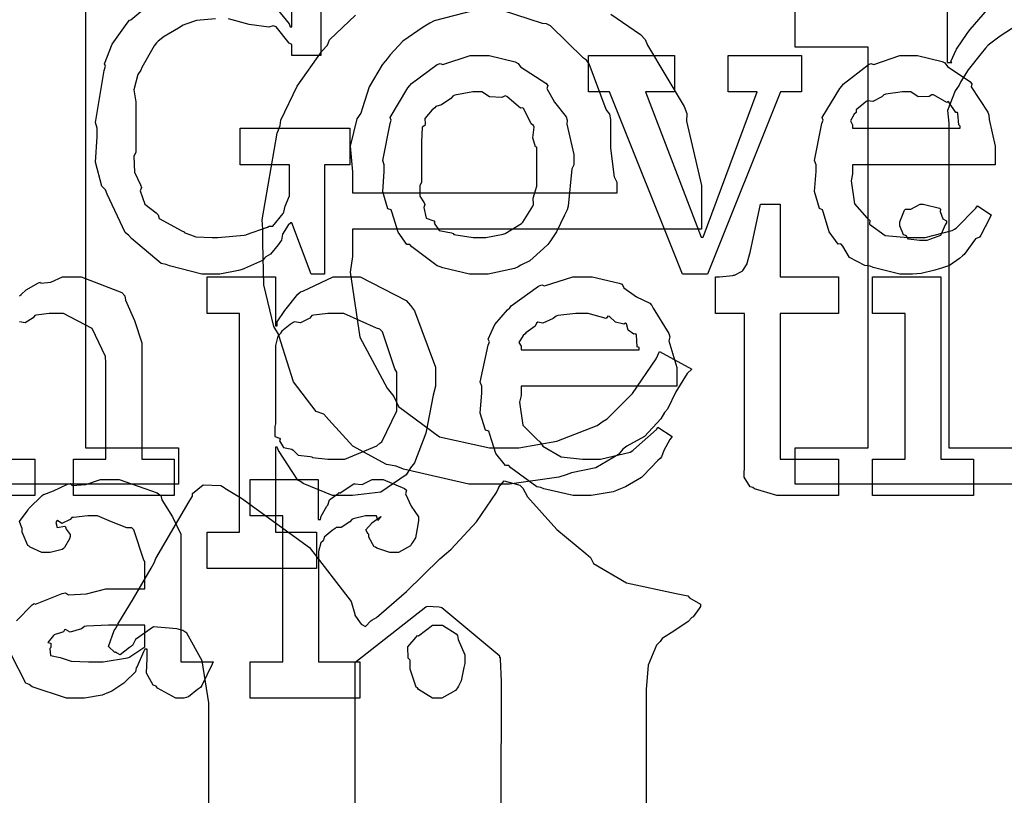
# Model space of a CAD drawing. Extents: x 0 to 8.5, y 0 to 11.
# Tile 340 of 379: x 5.792 to 6.167, y 8.67 to 8.966. Entities that reach past the tile are written whole.
import ezdxf

# ---------------------------------------------------------------- set-up
doc = ezdxf.new("R2010")
doc.units = 0
doc.layers.get('0').update_dxf_attribs({"linetype": 'CONTINUOUS'})

msp = doc.modelspace()

# ---------------------------------------------------------------- linework, layer by layer
at = {"color": 0}
for points in [[(6.18115, 8.7889), (6.0874, 8.7889), (6.0874, 8.80279), (6.0874, 8.80279), (6.11518, 8.80279), (6.11518, 8.95557), (6.0874, 8.95557), (6.0874, 8.96946), (6.14535, 8.98335), (6.14535, 8.94971), (6.14708, 8.94971), (6.14675, 8.95008), (6.14887, 8.95475), (6.15294, 8.96067), (6.1536, 8.96164), (6.15414, 8.96218), (6.16238, 8.97174), (6.16336, 8.9725), (6.16336, 8.9731), (6.16818, 8.97657)], [(5.90674, 8.98014), (5.90674, 8.95236), (5.89567, 8.95236), (5.89567, 8.95649), (5.89464, 8.95697), (5.88971, 8.96326), (5.88851, 8.96365), (5.88688, 8.96317), (5.87939, 8.96419), (5.87158, 8.96625)], [(5.88721, 8.97358), (5.89469, 8.96442), (5.89501, 8.96322), (5.89567, 8.96322), (5.89567, 8.98014)], [(5.86654, 8.96625), (5.85932, 8.96565), (5.85525, 8.96431), (5.85422, 8.96386), (5.85243, 8.96272), (5.847, 8.95958), (5.84467, 8.95785), (5.84403, 8.95714), (5.84315, 8.95606), (5.83849, 8.94775), (5.83817, 8.94672), (5.83703, 8.94515), (5.83539, 8.93924), (5.83621, 8.93463), (5.83621, 8.93306), (5.83621, 8.91547), (5.8355, 8.91385), (5.83567, 8.90782), (5.838, 8.90306), (5.83838, 8.90201), (5.83789, 8.90076), (5.83968, 8.89572), (5.84397, 8.89236), (5.84467, 8.8916), (5.84511, 8.89019), (5.85368, 8.88553), (5.85465, 8.8851), (5.8546, 8.88488), (5.8591, 8.88319), (5.86535, 8.88292), (5.86746, 8.88292), (5.86746, 8.88292), (5.87744, 8.88385), (5.87831, 8.884), (5.87836, 8.88411), (5.88633, 8.88693), (5.88699, 8.88726), (5.8884, 8.88726), (5.89231, 8.89214), (5.89264, 8.89268), (5.89264, 8.89268), (5.89307, 8.89497), (5.89481, 8.89882), (5.89481, 8.90007), (5.89481, 8.91069), (5.87592, 8.91069), (5.87592, 8.92458), (5.91781, 8.92458), (5.91781, 8.91069), (5.90804, 8.91069), (5.90804, 8.86903), (5.90306, 8.86903), (5.89567, 8.88857), (5.89524, 8.88857), (5.89426, 8.88769), (5.89208, 8.88422), (5.89171, 8.88194), (5.89133, 8.8814), (5.89046, 8.88015), (5.88758, 8.87657), (5.88579, 8.87554), (5.88525, 8.87511), (5.8845, 8.87418), (5.87761, 8.8711), (5.87679, 8.87076), (5.87538, 8.87033), (5.86828, 8.86903), (5.86594, 8.86903), (5.86594, 8.86903), (5.86139, 8.86903), (5.84907, 8.87213), (5.84771, 8.87272), (5.84581, 8.8731), (5.83458, 8.8826), (5.83361, 8.88379), (5.83214, 8.88493), (5.82525, 8.89947), (5.82471, 8.90115), (5.82324, 8.90256), (5.82086, 8.91168), (5.82146, 8.92139), (5.82146, 8.92458), (5.82081, 8.92686), (5.82417, 8.94656), (5.82471, 8.94824), (5.82433, 8.94917), (5.82721, 8.95665), (5.83285, 8.96463), (5.83382, 8.96582), (5.83431, 8.96593), (5.83968, 8.97038)], [(5.81706, 8.96946), (5.81706, 8.80279), (5.85243, 8.80279), (5.85243, 8.7889), (5.75868, 8.7889)], [(6.01725, 8.96804), (6.02854, 8.96039), (6.03028, 8.95839), (6.03119, 8.95622), (6.04519, 8.93294), (6.04611, 8.93018), (6.04606, 8.92731), (6.05176, 8.90278), (6.05176, 8.89458), (6.05176, 8.88613), (5.91872, 8.88613), (5.91872, 8.87571), (5.91792, 8.86979), (5.9215, 8.845), (5.93192, 8.82557), (5.93457, 8.82232), (5.93631, 8.81862), (5.95188, 8.80697), (5.97092, 8.80279), (5.97732, 8.80279), (5.9821, 8.80279), (5.99658, 8.80533), (6.01193, 8.81131), (6.01421, 8.81299), (6.01585, 8.81386), (6.02544, 8.82346), (6.0344, 8.83675), (6.03569, 8.83946), (6.04807, 8.83274), (6.04628, 8.83117), (6.04189, 8.82411), (6.03874, 8.8176), (6.03765, 8.81625), (6.03629, 8.81386), (6.03, 8.80718), (6.02333, 8.80339), (6.02181, 8.80236), (6.02013, 8.80024), (6.0115, 8.79519), (6.00217, 8.79324), (6.00011, 8.79258), (5.9974, 8.79167), (5.97857, 8.7889), (5.97233, 8.7889), (5.97233, 8.7889), (5.96311, 8.7889), (5.93815, 8.79471), (5.93544, 8.79585), (5.93169, 8.7965), (5.91883, 8.8035), (5.90972, 8.81353), (5.90788, 8.8156), (5.90494, 8.81663), (5.89632, 8.82796), (5.8915, 8.84321), (5.89051, 8.84619), (5.88878, 8.84907), (5.88499, 8.86496), (5.88465, 8.88086), (5.88465, 8.88613), (5.88439, 8.88976), (5.89008, 8.92269), (5.89117, 8.92563), (5.89144, 8.92763), (5.89768, 8.94069), (5.90722, 8.9541), (5.90918, 8.95622), (5.90994, 8.95833), (5.91997, 8.96767)], [(5.96517, 8.96946), (5.94987, 8.9655), (5.94824, 8.96468), (5.94569, 8.96317), (5.93799, 8.95774), (5.93306, 8.95253), (5.93197, 8.95101), (5.93012, 8.94879), (5.92507, 8.94037), (5.92253, 8.9324), (5.92199, 8.93039), (5.92036, 8.92822), (5.91792, 8.91781), (5.91872, 8.90804), (5.91872, 8.90479), (5.91872, 8.90001), (5.91872, 8.90001), (6.01964, 8.90001), (6.01964, 8.90392), (6.01856, 8.90597), (6.01725, 8.91699), (6.01725, 8.928), (6.01682, 8.92996), (6.01546, 8.93181), (6.0089, 8.94917), (6.00792, 8.95057), (6.00683, 8.95133), (5.99425, 8.96365), (5.99274, 8.96446), (5.99121, 8.96457), (5.97592, 8.96946)], [(6.17199, 8.96386), (6.16553, 8.95964), (6.16092, 8.95622), (6.15989, 8.95514), (6.15826, 8.95307), (6.15332, 8.94689), (6.15056, 8.94239), (6.1499, 8.94103), (6.14844, 8.93886), (6.14551, 8.93138), (6.146, 8.9266), (6.146, 8.92497), (6.146, 8.80279), (6.18115, 8.80279)], [(5.79194, 8.86074), (5.79249, 8.86122), (5.79249, 8.86122), (5.79449, 8.86307), (5.79915, 8.86572), (5.79986, 8.866), (5.80003, 8.86561), (5.80388, 8.866), (5.80832, 8.86794), (5.80985, 8.86794), (5.81538, 8.86794), (5.83089, 8.86199), (5.83197, 8.86079), (5.83231, 8.8591), (5.83572, 8.85129), (5.83849, 8.84283), (5.83849, 8.83996), (5.83849, 8.7985), (5.85086, 8.7985), (5.85086, 8.78461), (5.81244, 8.78461), (5.81244, 8.7985), (5.82482, 8.7985), (5.82482, 8.83518), (5.82465, 8.83763), (5.81961, 8.84825), (5.80871, 8.85406), (5.80507, 8.85406), (5.80322, 8.85406), (5.79829, 8.85335), (5.79769, 8.85319), (5.7971, 8.85232), (5.794, 8.85047), (5.79183, 8.85086)], [(5.78532, 8.7985), (5.79769, 8.7985), (5.79769, 8.78461), (5.75928, 8.78461)], [(5.79069, 8.73682), (5.79676, 8.743), (5.79753, 8.74343), (5.79801, 8.74322), (5.80821, 8.74735), (5.80946, 8.74756), (5.8106, 8.74681), (5.81743, 8.74718), (5.82476, 8.74908), (5.82726, 8.74908), (5.83963, 8.74908), (5.83963, 8.7595), (5.83931, 8.76004), (5.83544, 8.7716), (5.83464, 8.77229), (5.83279, 8.77229), (5.82699, 8.77458), (5.82161, 8.77686), (5.81988, 8.77686), (5.81787, 8.77686), (5.81244, 8.77632), (5.81185, 8.77621), (5.81119, 8.77544), (5.80806, 8.77403), (5.80632, 8.77507), (5.80599, 8.7749), (5.80599, 8.77468), (5.80572, 8.77436), (5.80626, 8.7724), (5.80914, 8.77294), (5.80946, 8.77274), (5.80963, 8.77181), (5.81119, 8.76975), (5.81119, 8.76904), (5.81093, 8.76807), (5.80903, 8.76481), (5.8086, 8.76449), (5.80817, 8.76411), (5.8036, 8.76297), (5.80208, 8.76297), (5.80046, 8.76297), (5.79601, 8.76497), (5.79557, 8.76535), (5.79503, 8.76557), (5.79297, 8.77061), (5.79297, 8.77229), (5.79281, 8.77229), (5.79194, 8.77474), (5.79476, 8.77869), (5.79514, 8.77924), (5.79542, 8.77963), (5.80057, 8.78467), (5.80122, 8.7851), (5.80122, 8.78504), (5.8049, 8.7864), (5.81022, 8.78901), (5.81119, 8.78922), (5.8119, 8.78847), (5.81711, 8.78885), (5.82275, 8.79075), (5.82465, 8.79075), (5.82992, 8.79075), (5.8444, 8.78569), (5.84571, 8.78467), (5.84614, 8.78304), (5.85015, 8.77653), (5.85331, 8.76997), (5.85331, 8.76774), (5.85331, 8.72131), (5.86567, 8.72131), (5.86524, 8.72038), (5.86139, 8.71224), (5.86089, 8.71153), (5.85969, 8.71072), (5.85628, 8.70796), (5.85449, 8.70742), (5.85394, 8.70742), (5.85146, 8.70742), (5.84451, 8.71121), (5.84397, 8.71197), (5.84278, 8.71235), (5.84033, 8.71696), (5.8405, 8.72265), (5.8405, 8.72456), (5.8405, 8.72607), (5.83963, 8.72607), (5.83908, 8.7251), (5.83669, 8.71951), (5.83637, 8.71892), (5.83604, 8.71744), (5.83208, 8.71349), (5.8316, 8.71306), (5.83046, 8.71235), (5.82704, 8.71013), (5.82493, 8.70921), (5.82422, 8.70893), (5.82335, 8.70856), (5.81668, 8.70742), (5.81446, 8.70742), (5.81446, 8.70742), (5.80974, 8.70742), (5.79671, 8.71175), (5.79557, 8.71263), (5.79432, 8.71311), (5.78885, 8.72385)], [(5.86404, 8.61231), (5.86404, 8.70019), (5.86404, 8.70557), (5.86149, 8.72157), (5.85568, 8.73221), (5.85406, 8.73318), (5.85178, 8.73378), (5.84289, 8.7346), (5.83615, 8.72976), (5.83496, 8.72754), (5.83376, 8.72667), (5.83029, 8.7239), (5.82883, 8.72467), (5.82844, 8.72493), (5.82818, 8.72483), (5.82585, 8.72711), (5.82801, 8.73324), (5.82867, 8.73426), (5.82937, 8.73557), (5.83529, 8.74539), (5.84201, 8.75694), (5.84321, 8.759), (5.84381, 8.76064), (5.8565, 8.78233), (5.85775, 8.7844), (5.85781, 8.78543), (5.86187, 8.78868), (5.86854, 8.78842), (5.8699, 8.78765), (5.87011, 8.78743), (5.87651, 8.78364), (5.9024, 8.76486), (5.91824, 8.74425), (5.9196, 8.73947), (5.91965, 8.73899), (5.92165, 8.73611), (5.92199, 8.736), (5.92204, 8.73563), (5.92378, 8.73469), (5.92578, 8.73687), (5.92611, 8.73708), (5.92785, 8.73813), (5.93929, 8.7481), (5.9521, 8.76047), (5.95454, 8.76269), (5.95638, 8.76417), (5.96599, 8.77458), (5.97364, 8.78581), (5.9745, 8.78765), (5.97444, 8.78771), (5.97651, 8.79021), (5.98253, 8.78863), (5.98361, 8.78743), (5.9854, 8.78412), (5.99658, 8.77165), (6.00765, 8.76258), (6.00944, 8.76096), (6.01064, 8.75868), (6.02317, 8.75142), (6.0421, 8.74724), (6.04656, 8.74642), (6.04715, 8.74567), (6.05132, 8.74317), (6.05132, 8.74229), (6.05078, 8.74154), (6.04861, 8.73839), (6.04807, 8.73817), (6.04665, 8.73665), (6.04118, 8.73296), (6.03678, 8.73014), (6.03592, 8.72906), (6.03461, 8.72765), (6.03136, 8.71994), (6.03071, 8.71067), (6.03071, 8.70757), (6.03071, 8.5956)], [(5.97515, 8.57715), (5.97558, 8.71257), (5.97553, 8.71376), (5.97521, 8.72239), (5.97515, 8.72276), (5.97493, 8.72276), (5.97493, 8.72342), (5.95281, 8.74186), (5.95182, 8.74203), (5.94721, 8.7424), (5.94672, 8.74208), (5.9196, 8.72081), (5.9196, 8.72), (5.9196, 8.71821), (5.9196, 8.71756), (5.9196, 8.61231)]]:
    msp.add_lwpolyline(points, dxfattribs=at)
for points in [[(5.96712, 8.86903), (5.96338, 8.86903), (5.95324, 8.87142), (5.95215, 8.87185), (5.95096, 8.87213), (5.9414, 8.87944), (5.94065, 8.88032), (5.93951, 8.88032), (5.93619, 8.88504), (5.93392, 8.89231), (5.93349, 8.89356), (5.93224, 8.89393), (5.93028, 8.90033), (5.93088, 8.90815), (5.93088, 8.91069), (5.93028, 8.91228), (5.93306, 8.92637), (5.93349, 8.92763), (5.93311, 8.92871), (5.93989, 8.94), (5.94065, 8.94086), (5.94119, 8.94163), (5.95101, 8.94889), (5.95215, 8.94933), (5.95324, 8.94894), (5.96365, 8.95236), (5.96712, 8.95236), (5.97081, 8.95236), (5.98074, 8.94987), (5.98188, 8.94933), (5.98281, 8.94797), (5.9924, 8.94185), (5.99317, 8.94086), (5.99278, 8.93978), (5.99567, 8.93457), (6.00011, 8.92893), (6.00054, 8.92763), (6.00038, 8.92611), (6.00315, 8.91456), (6.00315, 8.91069), (6.00233, 8.90912), (6.00097, 8.89486), (6.00054, 8.89356), (5.99951, 8.8915), (5.99647, 8.88514), (5.99393, 8.88129), (5.99317, 8.88032), (5.99149, 8.87875), (5.98633, 8.87408), (5.98296, 8.8724), (5.98188, 8.87185), (5.98053, 8.87115), (5.97043, 8.86903), (5.96712, 8.86903)], [(6.01671, 8.93847), (6.00868, 8.93847), (6.00868, 8.95236), (6.04144, 8.95236), (6.04144, 8.93847), (6.03039, 8.93847), (6.05165, 8.88314), (6.05231, 8.88314), (6.07292, 8.93847), (6.06185, 8.93847), (6.06185, 8.95236), (6.08985, 8.95236), (6.08985, 8.93847), (6.08182, 8.93847), (6.05404, 8.86903), (6.04449, 8.86903), (6.01671, 8.93847)], [(6.13103, 8.86903), (6.12728, 8.86903), (6.11714, 8.87158), (6.11604, 8.87207), (6.11399, 8.87229), (6.10813, 8.87532), (6.10553, 8.87967), (6.10476, 8.88053), (6.10379, 8.88049), (6.10042, 8.8851), (6.09819, 8.89231), (6.09782, 8.89356), (6.09663, 8.89399), (6.09483, 8.90044), (6.09543, 8.90815), (6.09543, 8.91069), (6.09483, 8.91228), (6.0976, 8.92637), (6.09804, 8.92763), (6.09765, 8.92865), (6.10444, 8.93978), (6.10519, 8.94065), (6.10574, 8.9414), (6.11518, 8.94883), (6.11626, 8.94933), (6.11735, 8.94894), (6.12728, 8.95236), (6.13058, 8.95236), (6.13406, 8.95236), (6.14344, 8.95003), (6.14447, 8.94954), (6.14546, 8.94819), (6.15397, 8.94239), (6.15468, 8.94151), (6.15451, 8.94043), (6.16081, 8.93078), (6.16118, 8.92958), (6.16129, 8.928), (6.16357, 8.91781), (6.16357, 8.91439), (6.16357, 8.91069), (6.10932, 8.91069), (6.10932, 8.90722), (6.10872, 8.90457), (6.11003, 8.89583), (6.11475, 8.89051), (6.11583, 8.88943), (6.11578, 8.88807), (6.12169, 8.88374), (6.13032, 8.88292), (6.13319, 8.88292), (6.13693, 8.88292), (6.14719, 8.88564), (6.14817, 8.88618), (6.14876, 8.8865), (6.15631, 8.89421), (6.15685, 8.89507), (6.16206, 8.8916), (6.16146, 8.89019), (6.15815, 8.88385), (6.15771, 8.88314), (6.15614, 8.88243), (6.15186, 8.87651), (6.15121, 8.87597), (6.15007, 8.875), (6.14621, 8.87235), (6.14318, 8.87131), (6.14231, 8.87099), (6.14057, 8.87056), (6.13542, 8.86931), (6.13211, 8.86903), (6.13103, 8.86903)], [(5.96712, 8.88292), (5.96957, 8.88292), (5.97618, 8.88422), (5.97689, 8.88444), (5.97689, 8.88444), (5.98318, 8.88835), (5.98361, 8.88878), (5.98372, 8.88883), (5.98753, 8.89492), (5.98774, 8.89551), (5.98774, 8.89551), (5.98763, 8.898), (5.98904, 8.9025), (5.98904, 8.90397), (5.98904, 8.91743), (5.98844, 8.91758), (5.98747, 8.9209), (5.98796, 8.92507), (5.98774, 8.92567), (5.98682, 8.92626), (5.98406, 8.93197), (5.98361, 8.9324), (5.98281, 8.93229), (5.97754, 8.93674), (5.97689, 8.93696), (5.97564, 8.93636), (5.97092, 8.93658), (5.96804, 8.93847), (5.96712, 8.93847), (5.96463, 8.93847), (5.95779, 8.93722), (5.95714, 8.93696), (5.95622, 8.93593), (5.95264, 8.93354), (5.95057, 8.93289), (5.95019, 8.9324), (5.94911, 8.93158), (5.94635, 8.92833), (5.94646, 8.92626), (5.94629, 8.92567), (5.94536, 8.92497), (5.94499, 8.91932), (5.94499, 8.91743), (5.94499, 8.90397), (5.94444, 8.90283), (5.94439, 8.89871), (5.94607, 8.89615), (5.94629, 8.89551), (5.94596, 8.89442), (5.94683, 8.8904), (5.94976, 8.88932), (5.95019, 8.88878), (5.94993, 8.8884), (5.95176, 8.88558), (5.95643, 8.88471), (5.95714, 8.88444), (5.95736, 8.88406), (5.96468, 8.88292), (5.96712, 8.88292)], [(6.10932, 8.92458), (6.15033, 8.92458), (6.15033, 8.92546), (6.14979, 8.92589), (6.14942, 8.93028), (6.14925, 8.93067), (6.1486, 8.93056), (6.146, 8.93451), (6.14556, 8.93479), (6.14518, 8.9344), (6.14008, 8.93728), (6.13949, 8.93739), (6.13846, 8.93674), (6.13422, 8.93664), (6.13146, 8.93847), (6.13058, 8.93847), (6.12825, 8.93847), (6.1219, 8.93761), (6.12125, 8.93739), (6.12044, 8.93653), (6.11697, 8.93474), (6.11496, 8.93506), (6.11453, 8.93479), (6.11356, 8.93403), (6.11068, 8.93164), (6.11068, 8.93088), (6.11062, 8.93067), (6.10992, 8.93001), (6.10856, 8.9274), (6.10932, 8.92594), (6.10932, 8.92546), (6.10932, 8.92458)], [(6.0835, 8.78461), (6.08046, 8.78461), (6.07189, 8.78717), (6.07135, 8.78765), (6.07032, 8.78792), (6.06793, 8.79161), (6.06808, 8.79682), (6.06808, 8.7985), (6.06808, 8.85406), (6.05701, 8.85406), (6.05701, 8.86794), (6.05854, 8.86794), (6.05854, 8.86794), (6.06364, 8.86849), (6.06396, 8.8686), (6.06429, 8.86865), (6.06722, 8.87017), (6.06743, 8.87033), (6.06743, 8.87033), (6.06907, 8.87289), (6.06917, 8.87315), (6.06917, 8.87315), (6.07015, 8.8769), (6.07026, 8.87728), (6.07417, 8.89572), (6.08176, 8.89572), (6.08176, 8.86794), (6.10389, 8.86794), (6.10389, 8.85406), (6.08176, 8.85406), (6.08176, 8.7985), (6.10389, 8.7985), (6.10389, 8.78461), (6.10292, 8.78461), (6.10069, 8.78461), (6.09999, 8.78461), (6.09874, 8.78461), (6.09592, 8.78461), (6.095, 8.78461), (6.09358, 8.78461), (6.09039, 8.78461), (6.08936, 8.78461), (6.08789, 8.78461), (6.08458, 8.78461), (6.0835, 8.78461)], [(6.13624, 8.88183), (6.13482, 8.88183), (6.13064, 8.88232), (6.12983, 8.88351), (6.1295, 8.88379), (6.12875, 8.88396), (6.12733, 8.88743), (6.12733, 8.88857), (6.12733, 8.889), (6.12733, 8.889), (6.12913, 8.89344), (6.1295, 8.89378), (6.1295, 8.89378), (6.13146, 8.89378), (6.13504, 8.89572), (6.13624, 8.89572), (6.13624, 8.89572), (6.14236, 8.8941), (6.14274, 8.89378), (6.14264, 8.8929), (6.14372, 8.89008), (6.14513, 8.88926), (6.14513, 8.889), (6.14513, 8.88857), (6.14458, 8.88781), (6.14339, 8.88514), (6.14296, 8.884), (6.14274, 8.88379), (6.14182, 8.88331), (6.13758, 8.88183), (6.13624, 8.88183)], [(5.86339, 8.77072), (5.87576, 8.77072), (5.87576, 8.85406), (5.86339, 8.85406), (5.86339, 8.86794), (5.88943, 8.86794), (5.88943, 8.84928), (5.89008, 8.84928), (5.89008, 8.85081), (5.89296, 8.85519), (5.89794, 8.86143), (5.89899, 8.86231), (5.8999, 8.86257), (5.9114, 8.86794), (5.91525, 8.86794), (5.92165, 8.86794), (5.93924, 8.85894), (5.94086, 8.8571), (5.94239, 8.85508), (5.95042, 8.8335), (5.95042, 8.82628), (5.94954, 8.82292), (5.94667, 8.80843), (5.94243, 8.7971), (5.94086, 8.79525), (5.93918, 8.79258), (5.92953, 8.78597), (5.91878, 8.78461), (5.91525, 8.78461), (5.91118, 8.78461), (5.90001, 8.78917), (5.89899, 8.79004), (5.89789, 8.79053), (5.89051, 8.80181), (5.89008, 8.80306), (5.88943, 8.80306), (5.88943, 8.77072), (5.90506, 8.77072), (5.90506, 8.75683), (5.86339, 8.75683), (5.86339, 8.77072)], [(6.00694, 8.78461), (6.00282, 8.78461), (5.99164, 8.78717), (5.99046, 8.78765), (5.98904, 8.78792), (5.97911, 8.79525), (5.97831, 8.79611), (5.97711, 8.79606), (5.97336, 8.80067), (5.97114, 8.80789), (5.97071, 8.80914), (5.96946, 8.80951), (5.96744, 8.81603), (5.9681, 8.82374), (5.9681, 8.82628), (5.96744, 8.82785), (5.97043, 8.84196), (5.97092, 8.84321), (5.97049, 8.84424), (5.97293, 8.84987), (5.97786, 8.85536), (5.97874, 8.85622), (5.97922, 8.85699), (5.98969, 8.86442), (5.99089, 8.8649), (5.99186, 8.86453), (6.00265, 8.86794), (6.00629, 8.86794), (6.0101, 8.86794), (6.02035, 8.86561), (6.02149, 8.86513), (6.02214, 8.86376), (6.02696, 8.86035), (6.03201, 8.85796), (6.03276, 8.8571), (6.03326, 8.85601), (6.03928, 8.84636), (6.03971, 8.84517), (6.03933, 8.84358), (6.04232, 8.83339), (6.04232, 8.82997), (6.04232, 8.82628), (5.98307, 8.82628), (5.98307, 8.82281), (5.98236, 8.82021), (5.98372, 8.81142), (5.98904, 8.8061), (5.99024, 8.80501), (5.99126, 8.80339), (5.99826, 8.79932), (6.0064, 8.7985), (6.00911, 8.7985), (6.01324, 8.7985), (6.02458, 8.80122), (6.02561, 8.80176), (6.02582, 8.80208), (6.03456, 8.80979), (6.03515, 8.81065), (6.04058, 8.80718), (6.03961, 8.80599), (6.03733, 8.80181), (6.03646, 8.79937), (6.03603, 8.79872), (6.03504, 8.79801), (6.02957, 8.7921), (6.02886, 8.79156), (6.02735, 8.79064), (6.02279, 8.78792), (6.02018, 8.78689), (6.01932, 8.78657), (6.01812, 8.78608), (6.00971, 8.78461), (6.00694, 8.78461)], [(6.11692, 8.7985), (6.12929, 8.7985), (6.12929, 8.85406), (6.11692, 8.85406), (6.11692, 8.86794), (6.14296, 8.86794), (6.14296, 8.7985), (6.15533, 8.7985), (6.15533, 8.78461), (6.11692, 8.78461), (6.11692, 8.7985)], [(5.91135, 8.7985), (5.91581, 8.7985), (5.92806, 8.8036), (5.92914, 8.80458), (5.92996, 8.80512), (5.93565, 8.81694), (5.93565, 8.82086), (5.93565, 8.83171), (5.93485, 8.83296), (5.93024, 8.847), (5.92914, 8.84799), (5.92785, 8.84836), (5.91547, 8.85406), (5.91135, 8.85406), (5.90935, 8.85406), (5.90397, 8.85335), (5.90332, 8.85319), (5.9025, 8.85226), (5.89893, 8.85047), (5.89665, 8.85086), (5.89615, 8.85058), (5.89507, 8.84978), (5.89187, 8.84733), (5.89133, 8.84651), (5.89117, 8.84625), (5.89031, 8.84538), (5.88943, 8.84179), (5.88943, 8.8406), (5.88943, 8.81196), (5.88911, 8.81088), (5.88921, 8.80718), (5.8909, 8.80653), (5.89117, 8.8061), (5.891, 8.80544), (5.89253, 8.80296), (5.89561, 8.80231), (5.89615, 8.80197), (5.89611, 8.80192), (5.89811, 8.80003), (5.90267, 8.79953), (5.90332, 8.79937), (5.90354, 8.79915), (5.9094, 8.7985), (5.91135, 8.7985)], [(5.98307, 8.84017), (6.028, 8.84017), (6.028, 8.84104), (6.02724, 8.84131), (6.02692, 8.84586), (6.02669, 8.84625), (6.02599, 8.84619), (6.02382, 8.84771), (6.02322, 8.8501), (6.02279, 8.85037), (6.02208, 8.84999), (6.01893, 8.85064), (6.01671, 8.85286), (6.01606, 8.85297), (6.01535, 8.85211), (6.00851, 8.85406), (6.00629, 8.85406), (6.00379, 8.85406), (5.99701, 8.85319), (5.99631, 8.85297), (5.99522, 8.85211), (5.99126, 8.85032), (5.98936, 8.85064), (5.98893, 8.85037), (5.98839, 8.84924), (5.98481, 8.84668), (5.9846, 8.84625), (5.98383, 8.84565), (5.98215, 8.84299), (5.98307, 8.84153), (5.98307, 8.84104), (5.98307, 8.84017)], [(5.87983, 8.72131), (5.89219, 8.72131), (5.89219, 8.77686), (5.87983, 8.77686), (5.87983, 8.79075), (5.90565, 8.79075), (5.90565, 8.77556), (5.90653, 8.77556), (5.90653, 8.77556), (5.90685, 8.77675), (5.90901, 8.78054), (5.90935, 8.78097), (5.90935, 8.78097), (5.91004, 8.78299), (5.91325, 8.78543), (5.91368, 8.78575), (5.91396, 8.78549), (5.919, 8.78901), (5.91954, 8.78922), (5.91954, 8.78911), (5.92247, 8.78885), (5.92626, 8.79075), (5.92757, 8.79075), (5.9305, 8.79075), (5.93853, 8.78733), (5.93929, 8.78663), (5.93901, 8.78526), (5.94114, 8.7806), (5.94385, 8.77653), (5.94385, 8.77513), (5.94363, 8.77349), (5.94282, 8.76856), (5.94168, 8.76676), (5.94125, 8.76622), (5.94081, 8.7654), (5.93625, 8.76297), (5.93474, 8.76297), (5.93294, 8.76297), (5.928, 8.7646), (5.92757, 8.76492), (5.92708, 8.76508), (5.92497, 8.76872), (5.92497, 8.76992), (5.92469, 8.76992), (5.92383, 8.77154), (5.92606, 8.77403), (5.92626, 8.77425), (5.92622, 8.77425), (5.92617, 8.77425), (5.92919, 8.77636), (5.92953, 8.77642), (5.92953, 8.77664), (5.92942, 8.77626), (5.92844, 8.77513), (5.92796, 8.77686), (5.92779, 8.77686), (5.92719, 8.77686), (5.92583, 8.77686), (5.9254, 8.77686), (5.92367, 8.77686), (5.919, 8.77576), (5.91846, 8.77556), (5.91769, 8.77463), (5.91444, 8.77246), (5.91254, 8.7724), (5.91217, 8.77208), (5.91108, 8.77132), (5.90799, 8.76878), (5.90776, 8.76764), (5.90761, 8.76731), (5.90668, 8.7666), (5.90587, 8.76324), (5.90587, 8.7621), (5.90587, 8.72131), (5.9215, 8.72131), (5.9215, 8.70742), (5.87983, 8.70742), (5.87983, 8.72131)], [(5.82032, 8.72131), (5.82374, 8.72131), (5.83301, 8.72276), (5.83399, 8.72304), (5.83393, 8.72319), (5.83963, 8.727), (5.83963, 8.72825), (5.83963, 8.73519), (5.82878, 8.73519), (5.82574, 8.73519), (5.81743, 8.73486), (5.81663, 8.73475), (5.81554, 8.73389), (5.81125, 8.73253), (5.80946, 8.73361), (5.80903, 8.73346), (5.80865, 8.73264), (5.80512, 8.7315), (5.8049, 8.73128), (5.80431, 8.73068), (5.80274, 8.72863), (5.80382, 8.72835), (5.80382, 8.72825), (5.80382, 8.72672), (5.80344, 8.72629), (5.80371, 8.72368), (5.8074, 8.72288), (5.80817, 8.7226), (5.80817, 8.7226), (5.81164, 8.72146), (5.81814, 8.72131), (5.82032, 8.72131)], [(5.95111, 8.70742), (5.94922, 8.70742), (5.94396, 8.71067), (5.94353, 8.71132), (5.94299, 8.71164), (5.94069, 8.71843), (5.94069, 8.72065), (5.94069, 8.72194), (5.93994, 8.7226), (5.93989, 8.72694), (5.94303, 8.73062), (5.94353, 8.73128), (5.9439, 8.73112), (5.94928, 8.73519), (5.95111, 8.73519), (5.95301, 8.73519), (5.95822, 8.73193), (5.95871, 8.73128), (5.95899, 8.72982), (5.96153, 8.72396), (5.96153, 8.72194), (5.96153, 8.72065), (5.96115, 8.71903), (5.96018, 8.71397), (5.95915, 8.71197), (5.95871, 8.71132), (5.95806, 8.71035), (5.95285, 8.70742), (5.95111, 8.70742)]]:
    msp.add_lwpolyline(points, close=True, dxfattribs=at)

doc.saveas('drawing.dxf')
